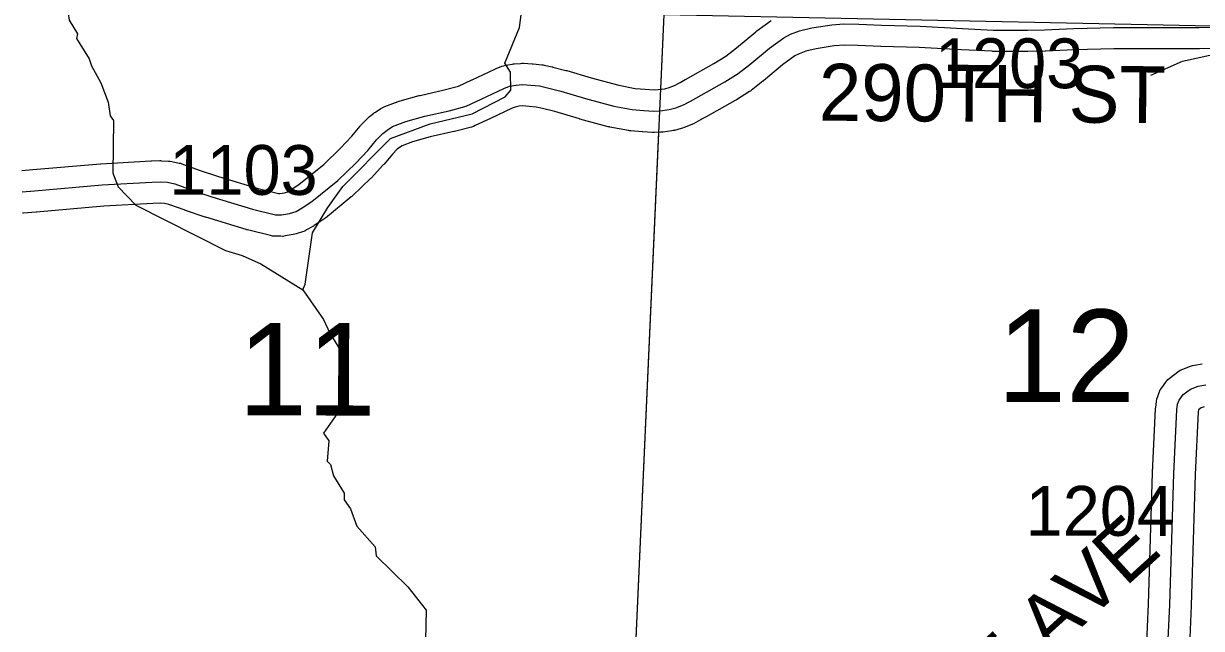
# Model space of a CAD drawing. Extents: x -157.2 to -99.3, y 12.2 to 46.2.
# Drawn here: x -125.008 to -123.354, y 20.473 to 21.323 of the extents above; entities that cross this region are included whole.
import ezdxf

# ---------------------------------------------------------------- set-up
doc = ezdxf.new("R2010")
doc.units = 0
for name, color, linetype in [('tdCoHydroRiver', 7, 'Continuous'), ('tdCoSecRdNmbr', 7, 'Continuous'), ('tdCoSecRdTxt', 7, 'Continuous'), ('tdCoSecRteBand', 7, 'Continuous'), ('tdCoSecRteCL', 7, 'Continuous'), ('tdCoSectLine', 7, 'Continuous'), ('tdCoSectLinePart', 7, 'Continuous'), ('tdCoSectNmbr', 7, 'Continuous'), ('tdCoSurfGravel', 7, 'Continuous')]:
    doc.layers.add(name, color=color, linetype=linetype)

msp = doc.modelspace()

# ---------------------------------------------------------------- linework, layer by layer
at = {"layer": 'tdCoHydroRiver'}
for points in [[(-125.0363, 21.5306), (-125.0065, 21.4698), (-125.0004, 21.4633), (-124.9751, 21.4089), (-124.9482, 21.3561), (-124.9443, 21.3275), (-124.9323, 21.3083), (-124.934, 21.302), (-124.9159, 21.2731), (-124.913, 21.2635), (-124.8995, 21.2394), (-124.8893, 21.2123), (-124.8866, 21.1933), (-124.8821, 21.1869), (-124.8827, 21.1127), (-124.8753, 21.0936), (-124.8508, 21.0676), (-124.7248, 21.004), (-124.7013, 20.997), (-124.6749, 20.9852), (-124.6159, 20.9488)], [(-124.6159, 20.9488), (-124.6126, 20.9566), (-124.6026, 21.0289), (-124.581, 21.0646), (-124.5597, 21.0939), (-124.493, 21.1615), (-124.4372, 21.1819), (-124.3784, 21.196), (-124.332, 21.2199), (-124.3238, 21.2292), (-124.3246, 21.2544), (-124.3322, 21.2673), (-124.3118, 21.3172), (-124.3037, 21.3785)], [(-123.4252, 21.2506), (-123.3805, 21.2699), (-123.2995, 21.288), (-123.2409, 21.2942), (-123.2237, 21.2906), (-123.163, 21.2604), (-123.1322, 21.2327), (-123.0792, 21.157), (-123.0483, 21.1309), (-122.9977, 21.0805), (-122.9768, 21.0404), (-122.9712, 21.0135), (-122.9475, 20.9607), (-122.9292, 20.9396), (-122.8854, 20.9242), (-122.8559, 20.9076), (-122.8331, 20.8785), (-122.7949, 20.8348), (-122.7669, 20.8198), (-122.7516, 20.8051), (-122.6966, 20.7957), (-122.299, 20.7921), (-122.2942, 20.7951)], [(-124.6159, 20.9488), (-124.5872, 20.9069), (-124.5782, 20.8877), (-124.5632, 20.8636), (-124.5635, 20.7958), (-124.564, 20.78), (-124.587, 20.7475), (-124.5795, 20.7363), (-124.5818, 20.7079), (-124.5772, 20.7031), (-124.573, 20.6871), (-124.5579, 20.663), (-124.5582, 20.6536), (-124.5491, 20.6407), (-124.5403, 20.6168), (-124.5143, 20.5876), (-124.5131, 20.575), (-124.4686, 20.5311), (-124.4427, 20.4987), (-124.4439, 20.4562)]]:
    msp.add_lwpolyline(points, dxfattribs=at)
at = {"layer": 'tdCoSecRteBand'}
for points in [[(-125.0106, 21.1165), (-124.9951, 21.1176), (-124.9004, 21.126), (-124.9, 21.126), (-124.8995, 21.126), (-124.8297, 21.13), (-124.8292, 21.13), (-124.8286, 21.13), (-124.8168, 21.1303), (-124.8157, 21.1303), (-124.8147, 21.1302), (-124.8048, 21.1297), (-124.8024, 21.1296), (-124.8, 21.1291), (-124.7897, 21.1269), (-124.7877, 21.1265), (-124.7858, 21.1258), (-124.7614, 21.117), (-124.7345, 21.1079), (-124.6788, 21.091), (-124.6503, 21.0841), (-124.6482, 21.084), (-124.6419, 21.0851), (-124.6377, 21.0864), (-124.6327, 21.0893), (-124.6212, 21.0971), (-124.5867, 21.125), (-124.5631, 21.1477), (-124.5474, 21.1645), (-124.5356, 21.1787), (-124.5349, 21.1796), (-124.5341, 21.1804), (-124.5252, 21.1895), (-124.5239, 21.1909), (-124.5223, 21.1921), (-124.5164, 21.1968), (-124.5153, 21.1977), (-124.5141, 21.1985), (-124.5064, 21.2034), (-124.5038, 21.2051), (-124.5008, 21.2062), (-124.4821, 21.2134), (-124.4808, 21.2139), (-124.4794, 21.2143), (-124.4525, 21.2217), (-124.4518, 21.2219), (-124.4511, 21.222), (-124.4176, 21.2296), (-124.3972, 21.2349), (-124.3785, 21.2438), (-124.3785, 21.2438), (-124.3784, 21.2438), (-124.3466, 21.2588), (-124.3455, 21.2594), (-124.3443, 21.2598), (-124.3364, 21.2628), (-124.3339, 21.2637), (-124.3312, 21.2642), (-124.3216, 21.2659), (-124.3203, 21.2662), (-124.3189, 21.2663), (-124.3105, 21.267), (-124.3083, 21.2672), (-124.3061, 21.2671), (-124.2938, 21.2664), (-124.2932, 21.2663), (-124.2925, 21.2663), (-124.2804, 21.265), (-124.2787, 21.2648), (-124.277, 21.2645), (-124.2659, 21.262), (-124.2655, 21.2619), (-124.265, 21.2618), (-124.2465, 21.2571), (-124.2459, 21.257), (-124.2453, 21.2568), (-124.2109, 21.2465), (-124.1724, 21.2361), (-124.1493, 21.2317), (-124.1353, 21.2306), (-124.1228, 21.2299), (-124.1168, 21.2301), (-124.1075, 21.2314), (-124.1017, 21.2329), (-124.0943, 21.236), (-124.086, 21.2403), (-124.0791, 21.2443), (-124.0789, 21.2443), (-124.0788, 21.2444), (-124.0387, 21.2666), (-124.0221, 21.2772), (-124.0071, 21.2889), (-123.9799, 21.3115), (-123.9791, 21.3121), (-123.9783, 21.3127), (-123.9584, 21.3272)], [(-123.1788, 21.2883), (-123.3569, 21.2875), (-123.3569, 21.2875), (-123.357, 21.2875), (-123.4771, 21.2875), (-123.5322, 21.2858), (-123.573, 21.2841), (-123.5733, 21.2841), (-123.5736, 21.2841), (-123.5978, 21.2836), (-123.5983, 21.2836), (-123.5987, 21.2836), (-123.6247, 21.2838), (-123.6463, 21.2838), (-123.647, 21.2838), (-123.6478, 21.2839), (-123.691, 21.2861), (-123.691, 21.2861), (-123.691, 21.2861), (-123.7503, 21.2893), (-123.8042, 21.2908), (-123.8045, 21.2908), (-123.8047, 21.2908), (-123.8363, 21.2922), (-123.8552, 21.2925), (-123.8697, 21.2914), (-123.8951, 21.2874), (-123.9096, 21.2839), (-123.9191, 21.2804), (-123.9249, 21.2774), (-123.9423, 21.2648), (-123.9691, 21.2424), (-123.9695, 21.2421), (-123.9699, 21.2418), (-123.9864, 21.229), (-123.9875, 21.2281), (-123.9887, 21.2274), (-124.0072, 21.2156), (-124.008, 21.2151), (-124.0088, 21.2146), (-124.0496, 21.192), (-124.0569, 21.1879), (-124.0573, 21.1876), (-124.0577, 21.1874), (-124.0676, 21.1822), (-124.0687, 21.1816), (-124.0699, 21.1811), (-124.0805, 21.1767), (-124.0826, 21.1758), (-124.0847, 21.1753), (-124.0943, 21.1728), (-124.096, 21.1724), (-124.0977, 21.1722), (-124.1102, 21.1704), (-124.1119, 21.1702), (-124.1135, 21.1702), (-124.1224, 21.1699), (-124.1236, 21.1699), (-124.1248, 21.17), (-124.1388, 21.1707), (-124.1392, 21.1707), (-124.1396, 21.1707), (-124.1556, 21.172), (-124.1573, 21.1721), (-124.1589, 21.1724), (-124.1848, 21.1773), (-124.1859, 21.1776), (-124.187, 21.1779), (-124.227, 21.1887), (-124.2273, 21.1888), (-124.2277, 21.1889), (-124.2619, 21.1991), (-124.2793, 21.2035), (-124.2883, 21.2055), (-124.298, 21.2065), (-124.3075, 21.2071), (-124.3123, 21.2066), (-124.3179, 21.2056), (-124.3221, 21.2041), (-124.3527, 21.1896), (-124.3739, 21.1795), (-124.3765, 21.1783), (-124.3793, 21.1775), (-124.4029, 21.1714), (-124.4034, 21.1712), (-124.4039, 21.1711), (-124.4373, 21.1636), (-124.4621, 21.1568), (-124.4765, 21.1513), (-124.4803, 21.1489), (-124.4836, 21.1463), (-124.4903, 21.1394), (-124.5019, 21.1255), (-124.5024, 21.1248), (-124.503, 21.1242), (-124.5197, 21.1062), (-124.5203, 21.1056), (-124.5209, 21.105), (-124.5461, 21.0809), (-124.547, 21.08), (-124.548, 21.0792), (-124.5844, 21.0496), (-124.5855, 21.0488), (-124.5866, 21.048), (-124.6002, 21.0389), (-124.6011, 21.0383), (-124.602, 21.0377), (-124.6107, 21.0328), (-124.6133, 21.0313), (-124.6163, 21.0303), (-124.6254, 21.0274), (-124.6274, 21.0267), (-124.6295, 21.0263), (-124.6409, 21.0244), (-124.6439, 21.0238), (-124.6469, 21.0239), (-124.6553, 21.0242), (-124.6584, 21.0243), (-124.6615, 21.025), (-124.6938, 21.0329), (-124.6946, 21.0331), (-124.6954, 21.0333), (-124.7524, 21.0506), (-124.7528, 21.0508), (-124.7533, 21.0509), (-124.7809, 21.0603), (-124.7812, 21.0604), (-124.7814, 21.0605), (-124.8042, 21.0687), (-124.8102, 21.0699), (-124.8166, 21.0703), (-124.8268, 21.0701), (-124.8956, 21.0662), (-124.9901, 21.0578), (-124.9904, 21.0578), (-124.9906, 21.0578), (-125.0081, 21.0565), (-125.0098, 21.0564)], [(-123.4313, 20.4434), (-123.4285, 20.507), (-123.4226, 20.6913), (-123.4226, 20.6915), (-123.4226, 20.6918), (-123.4184, 20.7813), (-123.4184, 20.7824), (-123.4182, 20.7835), (-123.4172, 20.7916), (-123.4168, 20.7954), (-123.4154, 20.799), (-123.4132, 20.8046), (-123.4118, 20.8081), (-123.4096, 20.8112), (-123.4039, 20.8191), (-123.4012, 20.8229), (-123.3974, 20.8257), (-123.387, 20.8334), (-123.3838, 20.8358), (-123.38, 20.8372), (-123.3692, 20.8414), (-123.3666, 20.8424), (-123.3639, 20.8429), (-123.3532, 20.8449)], [(-123.3501, 20.7844), (-123.3546, 20.7827), (-123.358, 20.7802), (-123.3582, 20.7799), (-123.3585, 20.7774), (-123.3627, 20.6892), (-123.3686, 20.5049), (-123.3686, 20.5048), (-123.3686, 20.5046), (-123.3715, 20.4373)]]:
    msp.add_lwpolyline(points, dxfattribs=at)
at = {"layer": 'tdCoSecRteCL'}
for points in [[(-125.0102, 21.0865), (-124.9927, 21.0877), (-124.8978, 21.0961), (-124.828, 21.1), (-124.8162, 21.1003), (-124.8063, 21.0998), (-124.7959, 21.0976), (-124.7713, 21.0887), (-124.7437, 21.0793), (-124.6867, 21.0621), (-124.6544, 21.0542), (-124.646, 21.0539), (-124.6347, 21.0559), (-124.6255, 21.0589), (-124.6169, 21.0638), (-124.6033, 21.0729), (-124.5668, 21.1025), (-124.5417, 21.1267), (-124.5249, 21.1447), (-124.5126, 21.1595), (-124.5037, 21.1686), (-124.4978, 21.1733), (-124.4902, 21.1782), (-124.4714, 21.1854), (-124.4445, 21.1928), (-124.4105, 21.2004), (-124.3868, 21.2066), (-124.3656, 21.2167), (-124.3338, 21.2317), (-124.3259, 21.2347), (-124.3163, 21.2364), (-124.3079, 21.2371), (-124.2956, 21.2364), (-124.2835, 21.2352), (-124.2724, 21.2327), (-124.2539, 21.228), (-124.2191, 21.2177), (-124.1792, 21.2068), (-124.1533, 21.2019), (-124.1373, 21.2006), (-124.1232, 21.1999), (-124.1143, 21.2002), (-124.1017, 21.2019), (-124.0921, 21.2043), (-124.0815, 21.2088), (-124.0717, 21.214), (-124.0643, 21.2182), (-124.0233, 21.2408), (-124.0048, 21.2527), (-123.9883, 21.2655), (-123.9607, 21.2884), (-123.9407, 21.303), (-123.9311, 21.3079), (-123.9183, 21.3126), (-123.901, 21.3168), (-123.8731, 21.3212), (-123.8561, 21.3225), (-123.8354, 21.3222), (-123.8034, 21.3207), (-123.7491, 21.3193), (-123.6894, 21.3161), (-123.6463, 21.3138), (-123.6246, 21.3138), (-123.5984, 21.3136), (-123.5743, 21.3141), (-123.5333, 21.3158), (-123.4776, 21.3175), (-123.357, 21.3175), (-123.1787, 21.3183)], [(-123.4015, 20.4386), (-123.3986, 20.5059), (-123.3926, 20.6904), (-123.3884, 20.7799), (-123.3875, 20.788), (-123.3852, 20.7937), (-123.3796, 20.8016), (-123.3692, 20.8092), (-123.3584, 20.8134), (-123.3478, 20.8154)]]:
    msp.add_lwpolyline(points, dxfattribs=at)
at = {"layer": 'tdCoSectLine'}
for points in [[(-124.1533, 20.3336), (-124.1085, 21.3355)], [(-124.1085, 21.3355), (-123.1136, 21.3149)]]:
    msp.add_lwpolyline(points, dxfattribs=at)
at = {"layer": 'tdCoSectLinePart'}
for points in [[(-124.1132, 21.2306), (-124.1085, 21.3355)], [(-124.1533, 20.3336), (-124.1159, 21.1702)]]:
    msp.add_lwpolyline(points, dxfattribs=at)
at = {"layer": 'tdCoSurfGravel'}
for points in [[(-125.0102, 21.0865), (-124.9927, 21.0877), (-124.8978, 21.0961), (-124.828, 21.1), (-124.8162, 21.1003), (-124.8063, 21.0998), (-124.7959, 21.0976), (-124.7713, 21.0887), (-124.7437, 21.0793), (-124.6867, 21.0621), (-124.6544, 21.0542), (-124.646, 21.0539), (-124.6347, 21.0559), (-124.6255, 21.0589), (-124.6169, 21.0638), (-124.6033, 21.0729), (-124.5668, 21.1025), (-124.5417, 21.1267), (-124.5249, 21.1447), (-124.5126, 21.1595), (-124.5037, 21.1686), (-124.4978, 21.1733), (-124.4902, 21.1782), (-124.4714, 21.1854), (-124.4445, 21.1928), (-124.4105, 21.2004), (-124.3868, 21.2066), (-124.3656, 21.2167), (-124.3338, 21.2317), (-124.3259, 21.2347), (-124.3163, 21.2364), (-124.3079, 21.2371), (-124.2956, 21.2364), (-124.2835, 21.2352), (-124.2724, 21.2327), (-124.2539, 21.228), (-124.2191, 21.2177), (-124.1792, 21.2068), (-124.1533, 21.2019), (-124.1373, 21.2006), (-124.1232, 21.1999), (-124.1143, 21.2002), (-124.1017, 21.2019), (-124.0921, 21.2043), (-124.0815, 21.2088), (-124.0717, 21.214), (-124.0643, 21.2182), (-124.0233, 21.2408), (-124.0048, 21.2527), (-123.9883, 21.2655), (-123.9607, 21.2884), (-123.9407, 21.303), (-123.9311, 21.3079), (-123.9183, 21.3126), (-123.901, 21.3168), (-123.8731, 21.3212), (-123.8561, 21.3225), (-123.8354, 21.3222), (-123.8034, 21.3207), (-123.7491, 21.3193), (-123.6894, 21.3161), (-123.6463, 21.3138), (-123.6246, 21.3138), (-123.5984, 21.3136), (-123.5743, 21.3141), (-123.5333, 21.3158), (-123.4776, 21.3175), (-123.357, 21.3175), (-123.1787, 21.3183)], [(-123.4015, 20.4386), (-123.3986, 20.5059), (-123.3926, 20.6904), (-123.3884, 20.7799), (-123.3875, 20.788), (-123.3852, 20.7937), (-123.3796, 20.8016), (-123.3692, 20.8092), (-123.3584, 20.8134), (-123.3478, 20.8154)]]:
    msp.add_lwpolyline(points, dxfattribs=at)

# ---------------------------------------------------------------- texts
at = {"layer": 'tdCoSecRdNmbr'}
for s, rotation, p in [('1203', 359.9059, (-123.7283, 21.2323)), ('1103', 359.9051, (-124.8035, 21.0824)), ('1204', 359.906, (-123.6009, 20.6032))]:
    msp.add_text(s, height=0.07, rotation=rotation, dxfattribs=at).set_placement(p)
at = {"layer": 'tdCoSecRdTxt'}
for s, rotation, p in [('290TH ST', 359.5633, (-123.8916, 21.1865)), ('LEE AVE', 42.3002, (-123.7379, 20.2781))]:
    msp.add_text(s, height=0.08, rotation=rotation, dxfattribs=at).set_placement(p)
at = {"layer": 'tdCoSectNmbr'}
for s, rotation, p in [('12', 359.9059, (-123.6408, 20.7912)), ('11', 359.9052, (-124.7069, 20.7723))]:
    msp.add_text(s, height=0.13, rotation=rotation, dxfattribs=at).set_placement(p)

doc.saveas('drawing.dxf')
